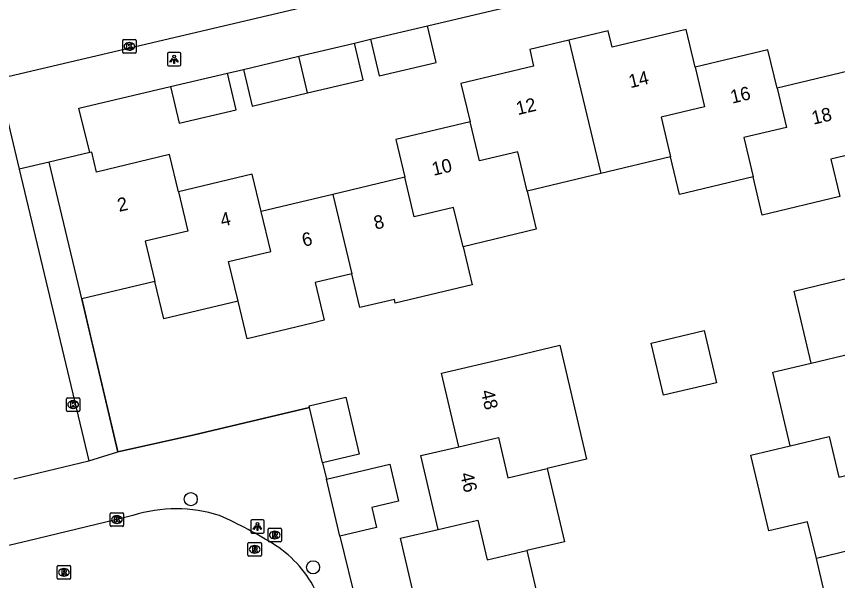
# Model space of a CAD drawing. Extents: x 158038 to 159242, y 380133 to 381214.
# Drawn here: x 158497.4 to 158558.5, y 380515.8 to 380557.7 of the extents above; entities that cross this region are included whole.
import ezdxf

# ---------------------------------------------------------------- set-up
doc = ezdxf.new("R2010")
doc.units = 0
for name, color, linetype in [('IMGEO_Boom', 7, 'Continuous'), ('IMGEO_Hek', 7, 'Continuous'), ('IMGEO_Kolk', 7, 'Continuous'), ('IMGEO_Lichtpunt', 7, 'Continuous'), ('IMGEO_Pand', 7, 'Continuous'), ('IMGEO_Pand_nummerreeks', 7, 'Continuous'), ('IMGEO_Rijbaan_lokaal_open', 7, 'Continuous'), ('IMGEO_Rioolput', 7, 'Continuous'), ('IMGEO_Voetpad_open', 7, 'Continuous')]:
    doc.layers.add(name, color=color, linetype=linetype)

msp = doc.modelspace()

# ---------------------------------------------------------------- linework, layer by layer
at = {"layer": 'IMGEO_Boom'}
for centre in [(158510.339, 380521.84), (158519.44, 380516.776)]:
    msp.add_circle(centre, 0.489, dxfattribs=at)
at = {"layer": 'IMGEO_Hek'}
for points in [[(158504.905, 380525.354), (158502.226, 380536.728)], [(158519.177, 380528.665), (158510.501, 380526.599)], [(158510.501, 380526.599), (158504.905, 380525.354)]]:
    msp.add_lwpolyline(points, dxfattribs=at)
at = {"layer": 'IMGEO_Kolk'}
for p, q in [((158505.273, 380555.069), (158505.273, 380555.921)), ((158505.348, 380555.995), (158506.2, 380555.995)), ((158505.761, 380555.775), (158505.786, 380555.775)), ((158506.274, 380555.921), (158506.274, 380555.069)), ((158506.2, 380554.995), (158505.348, 380554.995)), ((158505.784, 380555.215), (158505.759, 380555.215)), ((158501.09, 380528.441), (158501.09, 380529.293)), ((158501.165, 380529.367), (158502.017, 380529.367)), ((158502.091, 380529.293), (158502.091, 380528.441)), ((158501.601, 380528.587), (158501.576, 380528.587)), ((158501.578, 380529.147), (158501.603, 380529.147)), ((158502.017, 380528.367), (158501.165, 380528.367)), ((158504.345, 380519.895), (158504.345, 380520.747)), ((158504.42, 380520.821), (158505.272, 380520.821)), ((158505.346, 380520.747), (158505.346, 380519.895)), ((158504.856, 380520.041), (158504.831, 380520.041)), ((158504.833, 380520.601), (158504.858, 380520.601)), ((158505.272, 380519.821), (158504.42, 380519.821))]:
    msp.add_line(p, q, dxfattribs=at)
for points in [[(158505.273, 380555.069), (158505.273, 380555.921)], [(158505.348, 380555.995), (158506.2, 380555.995)], [(158505.594, 380555.695), (158505.717, 380555.695), (158505.717, 380555.544), (158505.847, 380555.695), (158506.011, 380555.695), (158505.865, 380555.544), (158506.018, 380555.295), (158505.866, 380555.295), (158505.781, 380555.459), (158505.717, 380555.392), (158505.717, 380555.295), (158505.594, 380555.295), (158505.594, 380555.695)], [(158506.274, 380555.921), (158506.274, 380555.069)], [(158506.2, 380554.995), (158505.348, 380554.995)], [(158501.09, 380528.441), (158501.09, 380529.293)], [(158501.165, 380529.367), (158502.017, 380529.367)], [(158502.091, 380529.293), (158502.091, 380528.441)], [(158501.411, 380529.067), (158501.534, 380529.067), (158501.534, 380528.916), (158501.664, 380529.067), (158501.828, 380529.067), (158501.682, 380528.916), (158501.835, 380528.667), (158501.683, 380528.667), (158501.598, 380528.831), (158501.534, 380528.764), (158501.534, 380528.667), (158501.411, 380528.667), (158501.411, 380529.067)], [(158502.017, 380528.367), (158501.165, 380528.367)], [(158504.345, 380519.895), (158504.345, 380520.747)], [(158504.42, 380520.821), (158505.272, 380520.821)], [(158505.346, 380520.747), (158505.346, 380519.895)], [(158504.666, 380520.521), (158504.789, 380520.521), (158504.789, 380520.37), (158504.919, 380520.521), (158505.083, 380520.521), (158504.937, 380520.37), (158505.09, 380520.121), (158504.938, 380520.121), (158504.853, 380520.285), (158504.789, 380520.218), (158504.789, 380520.121), (158504.666, 380520.121), (158504.666, 380520.521)], [(158505.272, 380519.821), (158504.42, 380519.821)]]:
    msp.add_lwpolyline(points, dxfattribs=at)
for centre, start, end in [((158505.35, 380555.919), 91.55205, 178.44795), ((158505.35, 380555.919), 91.55205, 178.44795), ((158506.198, 380555.919), 1.55205, 88.44795), ((158506.198, 380555.919), 1.55205, 88.44795), ((158505.35, 380555.071), 181.55205, 268.44795), ((158505.35, 380555.071), 181.55205, 268.44795), ((158506.198, 380555.071), 271.55205, 358.44795), ((158506.198, 380555.071), 271.55205, 358.44795), ((158501.167, 380529.291), 91.55205, 178.44795), ((158501.167, 380529.291), 91.55205, 178.44795), ((158502.015, 380529.291), 1.55205, 88.44795), ((158502.015, 380529.291), 1.55205, 88.44795), ((158501.167, 380528.443), 181.55205, 268.44795), ((158501.167, 380528.443), 181.55205, 268.44795), ((158502.015, 380528.443), 271.55205, 358.44795), ((158502.015, 380528.443), 271.55205, 358.44795), ((158504.422, 380520.745), 91.55205, 178.44795), ((158504.422, 380520.745), 91.55205, 178.44795), ((158505.27, 380520.745), 1.55205, 88.44795), ((158505.27, 380520.745), 1.55205, 88.44795), ((158504.422, 380519.897), 181.55205, 268.44795), ((158504.422, 380519.897), 181.55205, 268.44795), ((158505.27, 380519.897), 271.55205, 358.44795), ((158505.27, 380519.897), 271.55205, 358.44795)]:
    msp.add_arc(centre, 0.0765, start, end, dxfattribs=at)
for centre, major_axis, ratio, start_param, end_param in [((158505.76, 380555.495), (-0.387, 0.002), 0.722429, 4.712389, 7.853982), ((158505.785, 380555.495), (-0.39, 0.002), 0.717154, 1.570796, 4.712389), ((158501.577, 380528.867), (-0.387, 0.002), 0.722429, 4.712389, 7.853982), ((158501.602, 380528.867), (-0.39, 0.002), 0.717154, 1.570796, 4.712389), ((158504.832, 380520.321), (-0.387, 0.002), 0.722429, 4.712389, 7.853982), ((158504.857, 380520.321), (-0.39, 0.002), 0.717154, 1.570796, 4.712389)]:
    msp.add_ellipse(centre, major_axis=major_axis, ratio=ratio, start_param=start_param, end_param=end_param, dxfattribs=at)
at = {"layer": 'IMGEO_Lichtpunt'}
for p, q in [((158508.601, 380554.938), (158508.601, 380554.131)), ((158508.601, 380554.938), (158508.601, 380554.131)), ((158509.503, 380555.033), (158508.695, 380555.033)), ((158509.503, 380555.033), (158508.695, 380555.033)), ((158509.597, 380554.131), (158509.597, 380554.938)), ((158509.597, 380554.131), (158509.597, 380554.938)), ((158508.695, 380554.037), (158509.503, 380554.037)), ((158508.695, 380554.037), (158509.503, 380554.037)), ((158514.801, 380520.216), (158514.801, 380519.409)), ((158514.801, 380520.216), (158514.801, 380519.409)), ((158515.703, 380520.311), (158514.895, 380520.311)), ((158515.703, 380520.311), (158514.895, 380520.311)), ((158515.797, 380519.409), (158515.797, 380520.216)), ((158515.797, 380519.409), (158515.797, 380520.216)), ((158514.895, 380519.315), (158515.703, 380519.315)), ((158514.895, 380519.315), (158515.703, 380519.315))]:
    msp.add_line(p, q, dxfattribs=at)
for points in [[(158508.975, 380554.602), (158509.014, 380554.574), (158508.826, 380554.312), (158508.788, 380554.339), (158508.975, 380554.602)], [(158509.077, 380554.554), (158509.124, 380554.554), (158509.124, 380554.232), (158509.077, 380554.232), (158509.077, 380554.554)], [(158509.187, 380554.574), (158509.225, 380554.601), (158509.412, 380554.339), (158509.373, 380554.311), (158509.187, 380554.574)], [(158515.175, 380519.88), (158515.214, 380519.852), (158515.026, 380519.59), (158514.988, 380519.617), (158515.175, 380519.88)], [(158515.277, 380519.832), (158515.324, 380519.832), (158515.324, 380519.51), (158515.277, 380519.51), (158515.277, 380519.832)], [(158515.387, 380519.852), (158515.425, 380519.879), (158515.612, 380519.617), (158515.573, 380519.589), (158515.387, 380519.852)]]:
    msp.add_lwpolyline(points, dxfattribs=at)
for centre in [(158509.1, 380554.736), (158515.3, 380520.014)]:
    msp.add_circle(centre, 0.0994, dxfattribs=at)
for centre, start, end in [((158508.695, 380554.938), 90, 180), ((158508.695, 380554.938), 90, 180), ((158509.503, 380554.938), 0, 90), ((158509.503, 380554.938), 0, 90), ((158508.695, 380554.131), 180, 270), ((158508.695, 380554.131), 180, 270), ((158509.503, 380554.131), 270, 0), ((158509.503, 380554.131), 270, 360), ((158514.895, 380520.216), 90, 180), ((158514.895, 380520.216), 90, 180), ((158515.703, 380520.216), 0, 90), ((158515.703, 380520.216), 0, 90), ((158514.895, 380519.409), 180, 270), ((158514.895, 380519.409), 180, 270), ((158515.703, 380519.409), 270, 0), ((158515.703, 380519.409), 270, 360)]:
    msp.add_arc(centre, 0.0946, start, end, dxfattribs=at)
at = {"layer": 'IMGEO_Pand'}
for points in [[(158523.723, 380556.022), (158527.963, 380557.026)], [(158523.723, 380556.022), (158524.368, 380553.298), (158528.608, 380554.301), (158527.963, 380557.026)], [(158547.858, 380553.944), (158547.189, 380556.743), (158541.697, 380555.43), (158541.406, 380556.65), (158538.48, 380555.95)], [(158518.391, 380554.759), (158522.52, 380555.732)], [(158519.033, 380552.034), (158523.162, 380553.006), (158522.52, 380555.732)], [(158538.48, 380555.95), (158535.555, 380555.251), (158535.846, 380554.034), (158530.441, 380552.742), (158531.123, 380549.891)], [(158538.48, 380555.95), (158540.845, 380546.053)], [(158553.968, 380552.397), (158553.287, 380555.242), (158547.858, 380553.944)], [(158514.261, 380553.786), (158518.391, 380554.759)], [(158519.033, 380552.034), (158518.391, 380554.759)], [(158514.261, 380553.786), (158514.903, 380551.061), (158519.033, 380552.034)], [(158547.858, 380553.944), (158548.561, 380551.005), (158545.333, 380550.233), (158546.035, 380547.294)], [(158559.261, 380553.662), (158553.968, 380552.397)], [(158508.824, 380552.506), (158513.074, 380553.509)], [(158508.824, 380552.506), (158509.466, 380549.781), (158513.717, 380550.783), (158513.074, 380553.509)], [(158553.968, 380552.397), (158554.668, 380549.474), (158551.486, 380548.712), (158552.185, 380545.788)], [(158531.123, 380549.891), (158525.586, 380548.567), (158526.257, 380545.761)], [(158535.367, 380544.744), (158534.67, 380547.658), (158531.82, 380546.977), (158531.123, 380549.891)], [(158502.83, 380547.607), (158499.804, 380546.9)], [(158509.433, 380544.68), (158508.769, 380547.46), (158503.316, 380546.157), (158502.97, 380547.64), (158502.83, 380547.607)], [(158560.67, 380547.765), (158557.966, 380547.119), (158558.632, 380544.332), (158552.863, 380542.953), (158552.185, 380545.788)], [(158502.226, 380536.728), (158499.804, 380546.9)], [(158546.035, 380547.294), (158540.845, 380546.053)], [(158552.185, 380545.788), (158546.708, 380544.478), (158546.035, 380547.294)], [(158515.58, 380543.209), (158514.915, 380545.99), (158509.433, 380544.68)], [(158526.257, 380545.761), (158520.918, 380544.485)], [(158530.595, 380540.597), (158529.894, 380543.53), (158526.958, 380542.828), (158526.257, 380545.761)], [(158540.845, 380546.053), (158535.367, 380544.744)], [(158509.433, 380544.68), (158510.128, 380541.771), (158506.951, 380541.016), (158507.667, 380538.024)], [(158520.918, 380544.485), (158515.58, 380543.209)], [(158520.918, 380544.485), (158522.324, 380538.598)], [(158535.367, 380544.744), (158536.047, 380541.9), (158530.595, 380540.597)], [(158513.865, 380536.555), (158513.159, 380539.508), (158516.286, 380540.256), (158515.58, 380543.209)], [(158530.595, 380540.597), (158531.271, 380537.768), (158525.557, 380536.402), (158525.492, 380536.673), (158522.926, 380536.076), (158522.324, 380538.598)], [(158556.494, 380531.943), (158555.223, 380537.31), (158565.254, 380539.731), (158565.287, 380539.592)], [(158522.324, 380538.598), (158519.592, 380537.945), (158520.265, 380535.133), (158519.397, 380534.926), (158514.533, 380533.763), (158513.865, 380536.555)], [(158507.667, 380538.024), (158502.226, 380536.728)], [(158513.865, 380536.555), (158508.334, 380535.236), (158507.667, 380538.024)], [(158545.508, 380529.56), (158544.591, 380533.434), (158548.531, 380534.367), (158549.448, 380530.493), (158545.508, 380529.56)], [(158530.289, 380525.737), (158529.006, 380531.217), (158533.875, 380532.357), (158537.805, 380533.277), (158539.788, 380524.809), (158536.865, 380524.125)], [(158556.494, 380531.943), (158559.398, 380532.631), (158560.13, 380529.536), (158563.035, 380530.223)], [(158554.949, 380525.809), (158553.656, 380531.271), (158556.494, 380531.943)], [(158519.177, 380528.665), (158519.15, 380528.781), (158521.874, 380529.426), (158522.877, 380525.193), (158520.153, 380524.548)], [(158520.153, 380524.548), (158519.177, 380528.665)], [(158530.289, 380525.737), (158533.227, 380526.425), (158533.926, 380523.437), (158536.865, 380524.125)], [(158554.949, 380525.809), (158557.849, 380526.495), (158558.565, 380523.468), (158561.465, 380524.154)], [(158528.747, 380519.591), (158527.463, 380525.075), (158530.289, 380525.737)], [(158556.885, 380517.432), (158556.238, 380520.165), (158553.35, 380519.481), (158552.017, 380525.115), (158554.949, 380525.809)], [(158520.437, 380523.33), (158523.162, 380523.973), (158525.16, 380524.444), (158525.808, 380521.699), (158523.81, 380521.227), (158524.16, 380519.742), (158521.435, 380519.099)], [(158536.865, 380524.125), (158538.141, 380518.679), (158535.336, 380518.022)], [(158521.435, 380519.099), (158520.437, 380523.33)], [(158528.747, 380519.591), (158531.696, 380520.282), (158532.387, 380517.331), (158535.336, 380518.022)], [(158526.672, 380510.272), (158525.999, 380513.144), (158527.223, 380513.431), (158525.935, 380518.932), (158528.747, 380519.591)], [(158562.725, 380518.83), (158556.885, 380517.432)], [(158535.336, 380518.022), (158536.607, 380512.597)], [(158558.839, 380509.174), (158555.981, 380508.498), (158554.83, 380513.364), (158554.63, 380514.207), (158557.489, 380514.883), (158556.885, 380517.432)]]:
    msp.add_lwpolyline(points, dxfattribs=at)
at = {"layer": 'IMGEO_Rijbaan_lokaal_open'}
for points in [[(158526.302, 380560.192), (158495.961, 380553.049), (158497.56, 380546.379)], [(158497.56, 380546.379), (158502.758, 380524.694)], [(158497.176, 380523.356), (158502.758, 380524.694)], [(158506.04, 380520.636), (158504.031, 380520.134), (158498.266, 380518.753), (158463.908, 380510.622)]]:
    msp.add_lwpolyline(points, dxfattribs=at)
for centre, radius, start, end in [((158509.236, 380510.394), 10.729, 72.35042, 107.32975), ((158499.487, 380491.234), 32.132, 57.74032, 66.13191), ((158511.931, 380511.207), 8.601, 25.27187, 56.82106)]:
    msp.add_arc(centre, radius, start, end, dxfattribs=at)
at = {"layer": 'IMGEO_Rioolput'}
for p, q in [((158516.089, 380518.751), (158516.089, 380519.603)), ((158516.164, 380519.677), (158517.016, 380519.677)), ((158516.577, 380519.457), (158516.602, 380519.457)), ((158517.09, 380519.603), (158517.09, 380518.751)), ((158516.6, 380518.897), (158516.575, 380518.897)), ((158514.596, 380517.685), (158514.596, 380518.537)), ((158514.671, 380518.611), (158515.523, 380518.611)), ((158515.084, 380518.391), (158515.109, 380518.391)), ((158515.597, 380518.537), (158515.597, 380517.685)), ((158517.016, 380518.677), (158516.164, 380518.677)), ((158515.523, 380517.611), (158514.671, 380517.611)), ((158515.107, 380517.831), (158515.082, 380517.831)), ((158500.402, 380515.974), (158500.402, 380516.826)), ((158500.477, 380516.9), (158501.329, 380516.9)), ((158500.89, 380516.68), (158500.915, 380516.68)), ((158501.403, 380516.826), (158501.403, 380515.974)), ((158501.329, 380515.9), (158500.477, 380515.9)), ((158500.913, 380516.12), (158500.888, 380516.12))]:
    msp.add_line(p, q, dxfattribs=at)
for points in [[(158516.089, 380518.751), (158516.089, 380519.603)], [(158516.164, 380519.677), (158517.016, 380519.677)], [(158517.09, 380519.603), (158517.09, 380518.751)], [(158516.678, 380519.375), (158516.426, 380519.377), (158516.426, 380518.977)], [(158516.426, 380518.977), (158516.55, 380518.977), (158516.55, 380519.139), (158516.561, 380519.139)], [(158516.604, 380519.296), (158516.55, 380519.296), (158516.55, 380519.215)], [(158516.55, 380519.215), (158516.602, 380519.215)], [(158516.608, 380519.11), (158516.679, 380518.977), (158516.819, 380518.977), (158516.754, 380519.103)], [(158514.596, 380517.685), (158514.596, 380518.537)], [(158514.671, 380518.611), (158515.523, 380518.611)], [(158515.185, 380518.309), (158514.933, 380518.311), (158514.933, 380517.911)], [(158515.111, 380518.23), (158515.057, 380518.23), (158515.057, 380518.149)], [(158515.597, 380518.537), (158515.597, 380517.685)], [(158517.016, 380518.677), (158516.164, 380518.677)], [(158515.523, 380517.611), (158514.671, 380517.611)], [(158514.933, 380517.911), (158515.057, 380517.911), (158515.057, 380518.073), (158515.068, 380518.073)], [(158515.057, 380518.149), (158515.109, 380518.149)], [(158515.115, 380518.044), (158515.186, 380517.911), (158515.326, 380517.911), (158515.261, 380518.037)], [(158500.402, 380515.974), (158500.402, 380516.826)], [(158500.477, 380516.9), (158501.329, 380516.9)], [(158500.991, 380516.598), (158500.739, 380516.6), (158500.739, 380516.2)], [(158500.739, 380516.2), (158500.863, 380516.2), (158500.863, 380516.362), (158500.874, 380516.362)], [(158500.917, 380516.519), (158500.863, 380516.519), (158500.863, 380516.438)], [(158500.863, 380516.438), (158500.915, 380516.438)], [(158501.403, 380516.826), (158501.403, 380515.974)], [(158501.329, 380515.9), (158500.477, 380515.9)], [(158500.921, 380516.333), (158500.992, 380516.2), (158501.132, 380516.2), (158501.067, 380516.326)]]:
    msp.add_lwpolyline(points, dxfattribs=at)
for centre, radius, start, end in [((158516.166, 380519.601), 0.0765, 91.55205, 178.44795), ((158516.166, 380519.601), 0.0765, 91.55205, 178.44795), ((158517.014, 380519.601), 0.0765, 1.55205, 88.44795), ((158517.014, 380519.601), 0.0765, 1.55205, 88.44795), ((158516.56, 380519.086), 0.0533, 26.02933, 88.69889), ((158516.586, 380519.404), 0.19, 274.7715, 282.96867), ((158516.61, 380519.2), 0.0964, 77.00612, 93.18647), ((158516.624, 380519.257), 0.0378, 276.66336, 79.67722), ((158516.677, 380519.265), 0.109, 350.36119, 89.41601), ((158516.675, 380519.265), 0.112, 277.58423, 350.98172), ((158516.659, 380519.05), 0.108, 29.51342, 73.79051), ((158514.673, 380518.535), 0.0765, 91.55205, 178.44795), ((158514.673, 380518.535), 0.0765, 91.55205, 178.44795), ((158515.117, 380518.134), 0.0964, 77.00612, 93.18647), ((158515.131, 380518.191), 0.0378, 276.66336, 79.67722), ((158515.184, 380518.199), 0.109, 350.36119, 89.41601), ((158515.182, 380518.199), 0.112, 277.58423, 350.98172), ((158515.521, 380518.535), 0.0765, 1.55205, 88.44795), ((158515.521, 380518.535), 0.0765, 1.55205, 88.44795), ((158516.166, 380518.753), 0.0765, 181.55205, 268.44795), ((158516.166, 380518.753), 0.0765, 181.55205, 268.44795), ((158517.014, 380518.753), 0.0765, 271.55205, 358.44795), ((158517.014, 380518.753), 0.0765, 271.55205, 358.44795), ((158514.673, 380517.687), 0.0765, 181.55205, 268.44795), ((158514.673, 380517.687), 0.0765, 181.55205, 268.44795), ((158515.067, 380518.02), 0.0533, 26.02933, 88.69889), ((158515.093, 380518.338), 0.19, 274.7715, 282.96867), ((158515.166, 380517.984), 0.108, 29.51342, 73.79051), ((158515.521, 380517.687), 0.0765, 271.55205, 358.44795), ((158515.521, 380517.687), 0.0765, 271.55205, 358.44795), ((158500.479, 380516.824), 0.0765, 91.55205, 178.44795), ((158500.479, 380516.824), 0.0765, 91.55205, 178.44795), ((158500.873, 380516.309), 0.0533, 26.02933, 88.69889), ((158500.899, 380516.627), 0.19, 274.7715, 282.96867), ((158500.923, 380516.423), 0.0964, 77.00612, 93.18647), ((158500.937, 380516.48), 0.0378, 276.66336, 79.67722), ((158500.99, 380516.488), 0.109, 350.36119, 89.41601), ((158500.988, 380516.488), 0.112, 277.58423, 350.98172), ((158500.972, 380516.273), 0.108, 29.51342, 73.79051), ((158501.327, 380516.824), 0.0765, 1.55205, 88.44795), ((158501.327, 380516.824), 0.0765, 1.55205, 88.44795), ((158500.479, 380515.976), 0.0765, 181.55205, 268.44795), ((158500.479, 380515.976), 0.0765, 181.55205, 268.44795), ((158501.327, 380515.976), 0.0765, 271.55205, 358.44795), ((158501.327, 380515.976), 0.0765, 271.55205, 358.44795)]:
    msp.add_arc(centre, radius, start, end, dxfattribs=at)
for centre, major_axis, ratio, start_param, end_param in [((158516.576, 380519.177), (-0.387, 0.002), 0.722429, 4.712389, 7.853982), ((158516.601, 380519.177), (-0.39, 0.002), 0.717154, 1.570796, 4.712389), ((158515.083, 380518.111), (-0.387, 0.002), 0.722429, 4.712389, 7.853982), ((158515.108, 380518.111), (-0.39, 0.002), 0.717154, 1.570796, 4.712389), ((158500.889, 380516.4), (-0.387, 0.002), 0.722429, 4.712389, 7.853982), ((158500.914, 380516.4), (-0.39, 0.002), 0.717154, 1.570796, 4.712389)]:
    msp.add_ellipse(centre, major_axis=major_axis, ratio=ratio, start_param=start_param, end_param=end_param, dxfattribs=at)
at = {"layer": 'IMGEO_Voetpad_open'}
for points in [[(158527.963, 380557.026), (158547.198, 380561.584)], [(158522.52, 380555.732), (158523.723, 380556.022)], [(158513.074, 380553.509), (158514.261, 380553.786)], [(158502.83, 380547.607), (158502.019, 380550.89), (158508.824, 380552.506)], [(158499.804, 380546.9), (158497.56, 380546.379)], [(158502.226, 380536.728), (158502.885, 380533.963), (158504.905, 380525.354)], [(158504.905, 380525.354), (158510.501, 380526.599), (158519.177, 380528.665)], [(158502.758, 380524.694), (158504.905, 380525.354)], [(158520.153, 380524.548), (158520.437, 380523.33)], [(158521.435, 380519.099), (158522.685, 380513.928)]]:
    msp.add_lwpolyline(points, dxfattribs=at)

# ---------------------------------------------------------------- texts
at = {"layer": 'IMGEO_Pand_nummerreeks'}
for s, rotation, p in [('14', 13.43581, (158543.049, 380552.382)), ('16', 13.44623, (158550.621, 380551.232)), ('12', 13.43581, (158534.673, 380550.381)), ('18', 13.44127, (158556.665, 380549.67)), ('10', 13.44798, (158528.406, 380545.87)), ('2', 13.44732, (158505.009, 380543.188)), ('4', 13.44159, (158512.668, 380542.08)), ('8', 13.44159, (158524.086, 380541.869)), ('6', 13.44376, (158518.744, 380540.592)), ('48', 283.17698, (158531.913, 380529.853)), ('46', 283.17761, (158530.371, 380523.712))]:
    msp.add_text(s, height=1, rotation=rotation, dxfattribs=at).set_placement(p)

doc.saveas('drawing.dxf')
